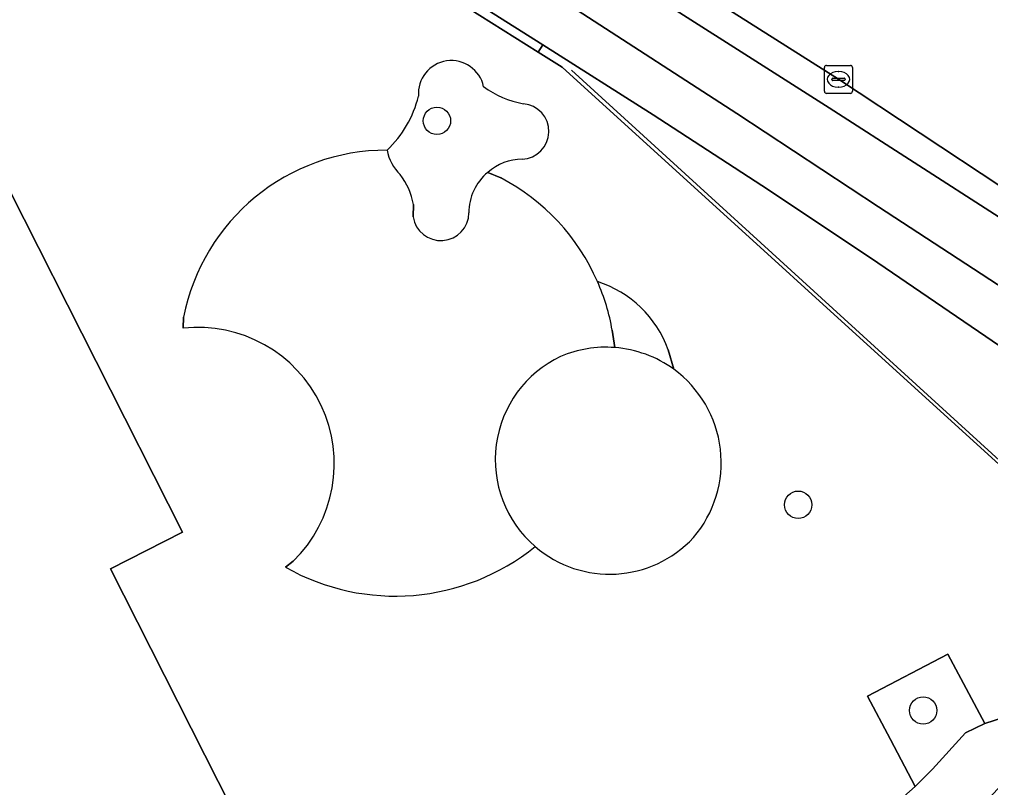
# Model space of a CAD drawing. Extents: x 162879 to 165540, y 384011 to 385181.
# Drawn here: x 163988.52 to 164023.23, y 384453.95 to 384481.4 of the extents above; entities that cross this region are included whole.
import ezdxf

# ---------------------------------------------------------------- set-up
doc = ezdxf.new("R2010")
doc.units = 0
for name, color, linetype in [('IMGEO_Boom', 7, 'Continuous'), ('IMGEO_Erf', 7, 'Continuous'), ('IMGEO_Fietspad_open', 7, 'Continuous'), ('IMGEO_Grasland_overig', 7, 'Continuous'), ('IMGEO_Groenvoorziening', 7, 'Continuous'), ('IMGEO_Hek', 7, 'Continuous'), ('IMGEO_Kolk', 7, 'Continuous'), ('IMGEO_Meer_plas_ven_vijver', 7, 'Continuous'), ('IMGEO_Pand', 7, 'Continuous'), ('IMGEO_Rijbaan_lokaal_gesloten', 7, 'Continuous'), ('IMGEO_Verkeerseiland_open', 7, 'Continuous'), ('IMGEO_Voetpad_gesloten', 7, 'Continuous'), ('IMGEO_Voetpad_open', 7, 'Continuous')]:
    doc.layers.add(name, color=color, linetype=linetype)

msp = doc.modelspace()

# ---------------------------------------------------------------- linework, layer by layer
at = {"layer": 'IMGEO_Boom'}
for centre in [(164003.446, 384477.78), (164016.355, 384464.059), (164020.824, 384456.709)]:
    msp.add_circle(centre, 0.489, dxfattribs=at)
at = {"layer": 'IMGEO_Erf'}
for points in [[(164024.324, 384464.783), (164007.922, 384479.696), (164007.065, 384480.235), (164000.388, 384484.433), (163995.958, 384487.218), (163986.076, 384484.053), (163967.218, 384478.066), (163952.026, 384473.244)], [(164005.261, 384475.937), (164005.734, 384475.737)], [(163994.373, 384470.37), (163994.392, 384470.757)], [(164011.713, 384469.597), (164011.908, 384468.9)], [(163998.034, 384461.826), (163998.309, 384462.039)], [(164018.705, 384452.369), (164020.536, 384453.989), (164019.655, 384455.667), (164018.839, 384457.221), (164021.701, 384458.724), (164022.552, 384457.137), (164023.033, 384456.241), (164030.027, 384458.48)]]:
    msp.add_lwpolyline(points, dxfattribs=at)
msp.add_lwpolyline([(163999.958, 384445.605), (164002.532, 384446.952), (164015.762, 384420.846), (163996.474, 384411.072), (163977.607, 384448.31), (163979.962, 384449.503), (163979.27, 384450.868), (163975.845, 384449.132), (163966.643, 384467.293), (163963.116, 384474.229), (163973.271, 384477.585), (163974.218, 384475.787), (163976.745, 384477.064), (163976.016, 384478.459), (163985.081, 384481.372), (163994.351, 384463.076), (163991.784, 384461.77)], close=True, dxfattribs=at)
for centre, radius, start, end in [((164003.963, 384478.752), 1.179, 12.0901, 184.5694), ((164007.133, 384481.728), 3.393, 233.5217, 259.8769), ((163998.935, 384479.611), 3.968, 313.4134, 346.1106), ((164006.457, 384477.401), 0.989, 272.0085, 85.3797), ((164001.636, 384469.348), 7.38, 89.7979, 168.9961), ((164006.521, 384474.508), 1.905, 90.877, 131.4037), ((164002.208, 384468.999), 7.605, 23.5068, 62.3778), ((164007.984, 384468.253), 3.964, 19.8119, 72.4031), ((163994.898, 384465.523), 4.876, 314.3972, 96.1798), ((164009.482, 384465.566), 4.123, 319.4101, 53.9576), ((164009.62, 384465.66), 4.083, 229.2586, 317.1549), ((164001.951, 384468.735), 7.942, 240.4477, 309.0488)]:
    msp.add_arc(centre, radius, start, end, dxfattribs=at)
at = {"layer": 'IMGEO_Fietspad_open'}
for points in [[(164046.321, 384458.236), (164042.366, 384461.222), (164038.409, 384464.101), (164035.588, 384466.084), (164032.884, 384467.984), (164023.539, 384474.332), (164017.469, 384478.249), (164009.245, 384483.486), (164002.517, 384487.804), (163992.332, 384494.269), (163989.491, 384495.908), (163987.373, 384497.08), (163985.254, 384498.25), (163981.926, 384500), (163973.063, 384504.482), (163968.811, 384506.572), (163936.739, 384522.254)], [(163988.523, 384494.089), (164002.175, 384485.703), (164008.463, 384481.739), (164014.169, 384478.04), (164019.234, 384474.701), (164024.613, 384471.195), (164033.02, 384465.475), (164033.514, 384465.131), (164034.007, 384464.787)]]:
    msp.add_lwpolyline(points, dxfattribs=at)
at = {"layer": 'IMGEO_Grasland_overig'}
for points in [[(164005.734, 384475.737), (164005.261, 384475.937)], [(164002.593, 384474.347), (164002.605, 384474.786)], [(164002.605, 384474.786), (164002.593, 384474.347)], [(163994.392, 384470.757), (163994.373, 384470.37)], [(164009.801, 384469.676), (164009.71, 384470.293)], [(164009.71, 384470.293), (164009.801, 384469.676)], [(164011.908, 384468.9), (164011.713, 384469.597)], [(163998.309, 384462.039), (163998.034, 384461.826)]]:
    msp.add_lwpolyline(points, dxfattribs=at)
for centre, radius, start, end in [((164003.963, 384478.752), 1.179, 12.0901, 184.5694), ((164007.133, 384481.728), 3.393, 233.5217, 259.8769), ((163998.935, 384479.611), 3.968, 313.4134, 346.1106), ((164006.457, 384477.401), 0.989, 272.0085, 85.3797), ((164001.636, 384469.348), 7.38, 89.7979, 168.9961), ((164003.257, 384477.024), 1.622, 190.5045, 225.995), ((164003.257, 384477.024), 1.622, 190.5045, 225.995), ((164006.521, 384474.508), 1.905, 90.877, 131.4037), ((164006.442, 384474.509), 1.853, 129.5845, 180.6246), ((164006.442, 384474.509), 1.853, 129.5845, 180.6246), ((164000.336, 384474.42), 2.299, 9.1534, 38.6822), ((164000.336, 384474.42), 2.299, 9.1534, 38.6822), ((164002.208, 384468.999), 7.605, 23.5068, 62.3778), ((164003.585, 384474.504), 1.004, 188.9764, 359.1622), ((164003.585, 384474.504), 1.004, 188.9764, 359.1622), ((164002.594, 384469.082), 7.219, 9.6579, 24.121), ((164007.984, 384468.253), 3.964, 19.8119, 72.4031), ((164002.594, 384469.082), 7.219, 9.6579, 24.121), ((163994.898, 384465.523), 4.876, 314.3972, 96.1798), ((164009.482, 384465.562), 4.126, 85.571, 113.046), ((164009.482, 384465.562), 4.126, 85.571, 113.046), ((164009.481, 384465.558), 4.131, 54.0106, 85.5523), ((164009.481, 384465.558), 4.131, 54.0106, 85.5523), ((164009.614, 384465.667), 4.084, 115.3222, 229.3825), ((164009.614, 384465.667), 4.084, 115.3222, 229.3825), ((164009.482, 384465.566), 4.123, 319.4101, 53.9576), ((164009.62, 384465.66), 4.083, 229.2586, 317.1549), ((164001.951, 384468.735), 7.942, 240.4477, 309.0488)]:
    msp.add_arc(centre, radius, start, end, dxfattribs=at)
at = {"layer": 'IMGEO_Groenvoorziening'}
for points in [[(164000, 384485.086), (163999.731, 384485.257), (163997.466, 384486.631), (163996.593, 384487.314), (163995.958, 384487.218), (164000.388, 384484.433), (164007.065, 384480.235), (164007.231, 384480.492), (164004.004, 384482.542)], [(164011.172, 384477.988), (164007.231, 384480.492), (164007.065, 384480.235), (164007.922, 384479.696), (164024.324, 384464.783), (164024.366, 384464.898), (164025.612, 384468.333), (164019.201, 384472.707), (164015.292, 384475.308)], [(164022.552, 384457.137), (164021.701, 384458.724), (164018.839, 384457.221), (164019.655, 384455.667), (164020.536, 384453.989), (164021.154, 384454.607), (164022.337, 384455.906), (164023.033, 384456.241)]]:
    msp.add_lwpolyline(points, close=True, dxfattribs=at)
at = {"layer": 'IMGEO_Hek'}
msp.add_lwpolyline([(164024.366, 384464.898), (164008.254, 384479.593)], dxfattribs=at)
at = {"layer": 'IMGEO_Kolk'}
for p, q in [((164017.372, 384479.761), (164018.224, 384479.761)), ((164017.297, 384478.835), (164017.297, 384479.687)), ((164017.785, 384479.541), (164017.81, 384479.541)), ((164018.298, 384479.687), (164018.298, 384478.835)), ((164017.556, 384479.255), (164017.556, 384479.267)), ((164017.994, 384479.218), (164017.596, 384479.218)), ((164017.599, 384479.304), (164017.997, 384479.304)), ((164018.04, 384479.267), (164018.04, 384479.255)), ((164018.224, 384478.761), (164017.372, 384478.761)), ((164017.808, 384478.981), (164017.783, 384478.981))]:
    msp.add_line(p, q, dxfattribs=at)
for points in [[(164017.372, 384479.761), (164018.224, 384479.761)], [(164017.297, 384478.835), (164017.297, 384479.687)], [(164018.298, 384479.687), (164018.298, 384478.835)], [(164018.224, 384478.761), (164017.372, 384478.761)]]:
    msp.add_lwpolyline(points, dxfattribs=at)
for centre, radius, start, end in [((164017.374, 384479.685), 0.0765, 91.552, 178.448), ((164017.374, 384479.685), 0.0765, 91.552, 178.448), ((164018.222, 384479.685), 0.0765, 1.552, 88.448), ((164018.222, 384479.685), 0.0765, 1.552, 88.448), ((164017.596, 384479.264), 0.0403, 85.8775, 175.7526), ((164017.593, 384479.254), 0.0366, 178.938, 274.7102), ((164017.997, 384479.261), 0.043, 264.8664, 352.4533), ((164018.001, 384479.266), 0.0386, 1.7309, 96.639), ((164017.374, 384478.837), 0.0765, 181.552, 268.448), ((164017.374, 384478.837), 0.0765, 181.552, 268.448), ((164018.222, 384478.837), 0.0765, 271.552, 358.448), ((164018.222, 384478.837), 0.0765, 271.552, 358.448)]:
    msp.add_arc(centre, radius, start, end, dxfattribs=at)
for centre, major_axis, ratio, start_param, end_param in [((164017.784, 384479.261), (-0.387, 0.002), 0.722429, 4.712389, 7.853982), ((164017.809, 384479.261), (-0.39, 0.002), 0.717154, 1.570796, 4.712389)]:
    msp.add_ellipse(centre, major_axis=major_axis, ratio=ratio, start_param=start_param, end_param=end_param, dxfattribs=at)
at = {"layer": 'IMGEO_Meer_plas_ven_vijver'}
msp.add_lwpolyline([(164030.027, 384458.48), (164023.033, 384456.241), (164022.337, 384455.906), (164021.154, 384454.607), (164020.536, 384453.989), (164018.705, 384452.369), (164017.826, 384451.727), (164016.427, 384452.973), (164015.891, 384453.575), (164014.021, 384452.557), (164014.707, 384452.106), (164015.472, 384451.248), (164015.647, 384451.116), (164013.729, 384450.905), (164011.595, 384450.661), (164010.064, 384449.84), (164008.584, 384449.045), (164007.507, 384448.32), (164008.623, 384445.603), (164009.891, 384442.516), (164010.504, 384442.824), (164020.241, 384447.725), (164021.885, 384448.553), (164031.319, 384453.301)], dxfattribs=at)
at = {"layer": 'IMGEO_Pand'}
msp.add_lwpolyline([(163975.845, 384449.132), (163979.27, 384450.868), (163979.962, 384449.503), (163977.607, 384448.31), (163996.474, 384411.072), (164015.762, 384420.846), (164002.532, 384446.952), (163999.958, 384445.605), (163991.784, 384461.77), (163994.351, 384463.076), (163985.081, 384481.372), (163976.016, 384478.459), (163976.745, 384477.064), (163974.218, 384475.787), (163973.271, 384477.585), (163963.116, 384474.229), (163966.643, 384467.293)], close=True, dxfattribs=at)
at = {"layer": 'IMGEO_Rijbaan_lokaal_gesloten'}
msp.add_lwpolyline([(163973.418, 384505.188), (163983.595, 384500), (163984.601, 384499.47), (163985.606, 384498.938), (163989.857, 384496.589), (163991.292, 384495.761), (163992.726, 384494.93), (164000, 384490.544), (164001.25, 384489.769), (164002.215, 384489.166), (164013.679, 384481.878), (164017.799, 384479.262), (164023.635, 384475.41), (164032.788, 384469.565), (164033.634, 384469.031), (164036.406, 384467.296), (164039.06, 384465.555), (164042.902, 384472.332), (164040.84, 384473.302), (164039.207, 384474.193)], dxfattribs=at)
at = {"layer": 'IMGEO_Verkeerseiland_open'}
msp.add_lwpolyline([(164013.679, 384481.878), (164002.215, 384489.166), (164001.25, 384489.769), (164000, 384490.544), (163992.726, 384494.93), (163992.332, 384494.269), (164002.517, 384487.804), (164009.245, 384483.486), (164017.469, 384478.249), (164023.539, 384474.332), (164032.884, 384467.984), (164035.588, 384466.084), (164038.409, 384464.101), (164042.366, 384461.222), (164043.475, 384462.746), (164039.06, 384465.555), (164036.406, 384467.296), (164033.634, 384469.031), (164032.788, 384469.565), (164023.635, 384475.41), (164017.799, 384479.262)], close=True, dxfattribs=at)
at = {"layer": 'IMGEO_Voetpad_gesloten'}
msp.add_lwpolyline([(164030.589, 384456.397), (164030.965, 384456.508), (164030.027, 384458.48), (164023.033, 384456.241), (164022.337, 384455.906), (164021.154, 384454.607), (164020.536, 384453.989), (164018.705, 384452.369), (164017.826, 384451.727), (164019.093, 384450.273), (164019.571, 384449.864), (164020.006, 384450.27), (164020.388, 384450.625), (164020.471, 384450.753), (164020.73, 384451.151), (164021.44, 384451.809), (164021.948, 384452.441), (164022.461, 384452.76), (164022.878, 384453.123), (164023.125, 384453.52), (164023.69, 384454.111), (164024.378, 384454.561)], close=True, dxfattribs=at)
at = {"layer": 'IMGEO_Voetpad_open'}
for points in [[(164034.007, 384464.787), (164033.514, 384465.131), (164033.02, 384465.475), (164024.613, 384471.195), (164019.234, 384474.701), (164014.169, 384478.04), (164008.463, 384481.739), (164002.175, 384485.703), (163988.523, 384494.089)], [(163987.273, 384492.711), (163990.412, 384490.908), (163995.289, 384487.639), (163995.958, 384487.218), (163996.593, 384487.314), (163997.466, 384486.631), (163999.731, 384485.257), (164000, 384485.086), (164004.004, 384482.542), (164007.231, 384480.492), (164011.172, 384477.988), (164015.292, 384475.308), (164019.201, 384472.707), (164025.612, 384468.333), (164024.366, 384464.898), (164024.324, 384464.783), (164026.394, 384462.901), (164026.512, 384462.958), (164028.499, 384463.91)]]:
    msp.add_lwpolyline(points, dxfattribs=at)

doc.saveas('drawing.dxf')
